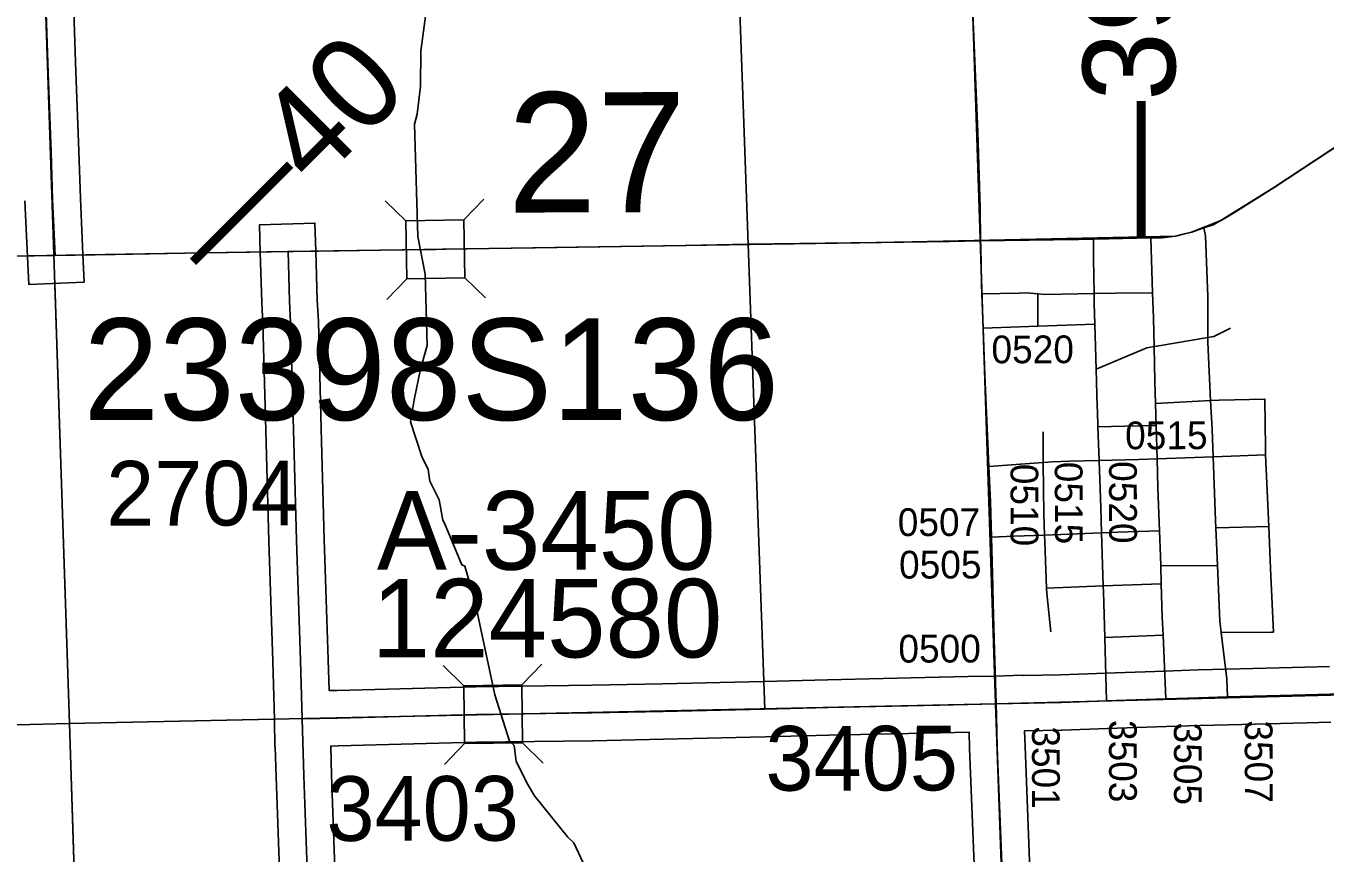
# Model space of a CAD drawing. Extents: x 128.7 to 185.5, y -21.4 to 12.6.
# Drawn here: x 136.899 to 138.305, y -0.743 to 0.151 of the extents above; entities that cross this region are included whole.
import ezdxf

# ---------------------------------------------------------------- set-up
doc = ezdxf.new("R2010")
doc.units = 0
for name, color, linetype in [('tdCoCityStreetMajor', 7, 'Continuous'), ('tdCoCityStreetMinor', 7, 'Continuous'), ('tdCoCorpBndry', 7, 'Continuous'), ('tdCoHydroRiver', 7, 'Continuous'), ('tdCoPriCL', 7, 'Continuous'), ('tdCoPrimary', 7, 'Continuous'), ('tdCoPriNonDiv', 7, 'Continuous'), ('tdCoPriNonDivCL', 7, 'Continuous'), ('tdCoSecRdNmbr', 7, 'Continuous'), ('tdCoSecRteBand', 7, 'Continuous'), ('tdCoSecRteCL', 7, 'Continuous'), ('tdCoSectLine', 7, 'Continuous'), ('tdCoSectLinePart', 7, 'Continuous'), ('tdCoSectNmbr', 7, 'Continuous'), ('tdCoStrucNonDivPri', 7, 'Continuous'), ('tdCoStrucPriMaintName', 7, 'Continuous'), ('tdCoStrucSec', 7, 'Continuous'), ('tdCoStrucSecCoName', 7, 'Continuous'), ('tdCoStrucSecFHWANum', 7, 'Continuous'), ('tdCoSurfAsphalt', 7, 'Continuous'), ('tdCoSurfAsphaltUnbanded', 7, 'Continuous'), ('tdCoSurfGravel', 7, 'Continuous'), ('tdStHwyPriRefPost1', 7, 'Continuous'), ('tdStHwyPriRefPost5', 7, 'Continuous')]:
    doc.layers.add(name, color=color, linetype=linetype)

msp = doc.modelspace()

# ---------------------------------------------------------------- linework, layer by layer
at = {"layer": 'tdCoCityStreetMajor'}
for points in [[(137.9414, -0.3251), (137.9368, -0.2262), (137.9351, -0.1754), (137.9338, -0.1383), (137.9334, -0.1278), (137.9324, -0.0873), (137.9323, -0.0812), (137.9317, -0.0452), (137.9292, 0.0364), (137.9233, 0.1824), (137.9181, 0.3378), (137.9165, 0.386), (137.9152, 0.4248)], [(138.0606, -0.3192), (138.0606, -0.3188), (138.0606, -0.3188)]]:
    msp.add_lwpolyline(points, dxfattribs=at)
at = {"layer": 'tdCoCityStreetMinor'}
for p, q in [((138.1184, -0.1374), (138.1164, -0.078)), ((137.9944, -0.1735), (137.9941, -0.1384)), ((137.9351, -0.1754), (137.9944, -0.1735)), ((137.9944, -0.1735), (138.0559, -0.1714)), ((138.1215, -0.2571), (138.1812, -0.2538)), ((138.1222, -0.2808), (138.1215, -0.2571)), ((138.1233, -0.3169), (138.1222, -0.2808)), ((138.1233, -0.3169), (138.1838, -0.3147)), ((138.2441, -0.39), (138.2407, -0.3126)), ((138.1867, -0.3917), (138.2441, -0.39)), ((138.1886, -0.4322), (138.1867, -0.3917)), ((138.0015, -0.3994), (138.0632, -0.397)), ((138.0651, -0.4544), (138.0632, -0.397)), ((138.1272, -0.4328), (138.1886, -0.4322)), ((138.1278, -0.4521), (138.1272, -0.4328)), ((138.0037, -0.4567), (138.0651, -0.4544)), ((138.0651, -0.4544), (138.1278, -0.4521)), ((138.0667, -0.5104), (138.1297, -0.5079)), ((138.0686, -0.5788), (138.0667, -0.5104)), ((138.1326, -0.5766), (138.1297, -0.5079))]:
    msp.add_line(p, q, dxfattribs=at)
for points in [[(138.1782, -0.1858), (138.1783, -0.1416), (138.1756, -0.0757), (138.1739, -0.0671)], [(137.9338, -0.1383), (137.9736, -0.1376), (137.9822, -0.1374), (137.9941, -0.1384)], [(137.9941, -0.1384), (138.0019, -0.1391), (138.0551, -0.1381), (138.0784, -0.1376), (138.1184, -0.1374)], [(138.12, -0.1955), (138.1194, -0.1645), (138.1184, -0.1374)], [(138.1782, -0.1858), (138.1846, -0.1847), (138.2026, -0.1754)], [(138.0574, -0.22), (138.1121, -0.1968), (138.12, -0.1955)], [(138.12, -0.1955), (138.125, -0.1946), (138.1782, -0.1858)], [(138.1215, -0.2571), (138.1208, -0.2333), (138.12, -0.1955)], [(138.1812, -0.2538), (138.1782, -0.1909), (138.1782, -0.1858)], [(138.2407, -0.3126), (138.2404, -0.3048), (138.2399, -0.2523), (138.1903, -0.2533), (138.1812, -0.2538)], [(138.1838, -0.3147), (138.1827, -0.2851), (138.1812, -0.2538)], [(138.0593, -0.2824), (138.0885, -0.2816), (138.1222, -0.2808)], [(138.0015, -0.3994), (138.0007, -0.3766), (138.0004, -0.3497), (138.0002, -0.3209), (137.9999, -0.2876)], [(138.0606, -0.3188), (138.1033, -0.3177), (138.1233, -0.3169)], [(138.0632, -0.397), (138.0623, -0.37), (138.0606, -0.3192)], [(138.1259, -0.395), (138.1242, -0.3485), (138.1233, -0.3169)], [(138.1838, -0.3147), (138.2034, -0.314), (138.2407, -0.3126)], [(138.1867, -0.3917), (138.1864, -0.3835), (138.1838, -0.3147)], [(138.1927, -0.5048), (138.2469, -0.5044), (138.2492, -0.5044), (138.2463, -0.4437), (138.246, -0.4355), (138.2441, -0.39)], [(137.9442, -0.4016), (137.9682, -0.4006), (138.0015, -0.3994)], [(138.0037, -0.4567), (138.0018, -0.4067), (138.0015, -0.3994)], [(138.0632, -0.397), (138.0806, -0.3963), (138.1259, -0.395)], [(138.1272, -0.4328), (138.1269, -0.4222), (138.1259, -0.395)], [(138.1927, -0.5048), (138.1913, -0.4925), (138.1886, -0.4322)], [(138.0083, -0.5041), (138.0039, -0.4624), (138.0037, -0.4567)], [(138.0667, -0.5104), (138.0653, -0.4609), (138.0651, -0.4544)], [(138.1297, -0.5079), (138.1289, -0.4883), (138.1278, -0.4521)], [(138.1996, -0.5746), (138.1987, -0.5554), (138.1927, -0.5048)]]:
    msp.add_lwpolyline(points, dxfattribs=at)
at = {"layer": 'tdCoCorpBndry'}
msp.add_lwpolyline([(138.4161, 0.4355), (138.4281, 0.0937), (138.4513, -0.5685), (138.4215, -0.5692), (138.4132, -0.5694), (138.4044, -0.5696), (138.3107, -0.5717), (138.2841, -0.5724), (138.1996, -0.5746), (138.1686, -0.5754), (138.1326, -0.5766), (138.0686, -0.5788), (138.0194, -0.5806), (137.949, -0.582), (137.888, -0.5833), (137.7674, -0.586), (137.6988, -0.5877), (137.6808, -0.0848), (137.6628, 0.4195), (137.9152, 0.4248)], close=True, dxfattribs=at)
at = {"layer": 'tdCoHydroRiver'}
msp.add_lwpolyline([(137.3319, 0.1621), (137.3268, 0.1241), (137.3264, 0.0862), (137.3226, 0.0561), (137.3198, 0.045), (137.3236, -0.0764), (137.3312, -0.1172), (137.3336, -0.1944), (137.3265, -0.2199), (137.3196, -0.2532), (137.3156, -0.277), (137.3279, -0.3145), (137.3346, -0.3285), (137.3366, -0.3411), (137.3467, -0.3613), (137.3505, -0.3832), (137.3522, -0.3864), (137.371, -0.4315), (137.3742, -0.433), (137.3848, -0.469), (137.4069, -0.5724), (137.4227, -0.6224), (137.4276, -0.627), (137.4297, -0.6443), (137.4347, -0.6536), (137.4415, -0.6676), (137.4498, -0.6815), (137.4859, -0.7262), (137.4924, -0.7323), (137.5025, -0.7541)], dxfattribs=at)
at = {"layer": 'tdCoPriCL'}
msp.add_lwpolyline([(138.3721, 0.0574), (138.2495, -0.0235), (138.2031, -0.0526), (138.1915, -0.0595), (138.1834, -0.0637), (138.1735, -0.0671), (138.1688, -0.0687), (138.1672, -0.0693), (138.1605, -0.0716), (138.1427, -0.076), (138.1284, -0.0778), (138.1249, -0.0778), (138.116, -0.078), (138.0712, -0.0788), (138.0699, -0.0789), (138.0541, -0.0792), (138.0379, -0.0795), (137.9319, -0.0812), (137.8983, -0.0817), (137.8389, -0.0827), (137.8246, -0.0829), (137.6804, -0.0848), (137.6133, -0.0861), (137.45, -0.0886), (137.3503, -0.0902), (137.3426, -0.0903), (137.3346, -0.0905), (137.2823, -0.0913), (137.1826, -0.0928), (137.071, -0.0945), (136.9957, -0.096), (136.9306, -0.097), (136.9298, -0.0971), (136.7933, -0.0992)], dxfattribs=at)
at = {"layer": 'tdCoPrimary'}
for p in [(137.8198, -0.083), (137.8198, -0.083), (137.6808, -0.0848), (137.6808, -0.0848)]:
    msp.add_line(p, (137.6808, -0.0848), dxfattribs=at)
for points in [[(138.3705, 0.0561), (138.2499, -0.0235), (138.2072, -0.0503), (138.2035, -0.0526), (138.1919, -0.0595), (138.1917, -0.0595), (138.1838, -0.0637), (138.1739, -0.0671), (138.1676, -0.0693), (138.1609, -0.0716), (138.1528, -0.0736), (138.1431, -0.076), (138.1288, -0.0778), (138.1253, -0.0778), (138.1164, -0.078), (138.0703, -0.0789), (138.0545, -0.0792), (138.0383, -0.0795), (138.0088, -0.0799), (137.9323, -0.0812), (137.8987, -0.0817), (137.825, -0.0829), (137.8198, -0.083), (137.6808, -0.0848), (137.6765, -0.0849), (137.6136, -0.0861), (137.4504, -0.0886), (137.3507, -0.0902), (137.3348, -0.0905), (137.2827, -0.0913), (137.2159, -0.0923), (137.183, -0.0928), (137.0713, -0.0945), (136.9961, -0.096), (136.931, -0.097), (136.9302, -0.0971), (136.8418, -0.0985)], [(138.3705, 0.0561), (138.2499, -0.0235), (138.2072, -0.0503)], [(138.3705, 0.0561), (138.2499, -0.0235), (138.2072, -0.0503)], [(138.2072, -0.0503), (138.2035, -0.0526), (138.1919, -0.0595), (138.1917, -0.0595), (138.1838, -0.0637), (138.1739, -0.0671), (138.1676, -0.0693)], [(138.2072, -0.0503), (138.2035, -0.0526), (138.1919, -0.0595), (138.1917, -0.0595), (138.1838, -0.0637), (138.1739, -0.0671), (138.1676, -0.0693)], [(138.1676, -0.0693), (138.1609, -0.0716), (138.1528, -0.0736)], [(138.1676, -0.0693), (138.1609, -0.0716), (138.1528, -0.0736)], [(138.0088, -0.0799), (137.9323, -0.0812), (137.8987, -0.0817), (137.825, -0.0829), (137.8198, -0.083)], [(138.0088, -0.0799), (137.9323, -0.0812), (137.8987, -0.0817), (137.825, -0.0829), (137.8198, -0.083)], [(138.0383, -0.0795), (138.0383, -0.0795), (138.0088, -0.0799)], [(138.0383, -0.0795), (138.0383, -0.0795), (138.0088, -0.0799)], [(138.0703, -0.0789), (138.0545, -0.0792), (138.0383, -0.0795)], [(138.0703, -0.0789), (138.0545, -0.0792), (138.0383, -0.0795)], [(138.1253, -0.0778), (138.1164, -0.078), (138.0703, -0.0789)], [(138.1253, -0.0778), (138.1164, -0.078), (138.0703, -0.0789)], [(138.1528, -0.0736), (138.1431, -0.076), (138.1288, -0.0778), (138.1253, -0.0778)], [(138.1528, -0.0736), (138.1431, -0.076), (138.1288, -0.0778), (138.1253, -0.0778)], [(137.6808, -0.0848), (137.6765, -0.0849), (137.6136, -0.0861), (137.4504, -0.0886), (137.3507, -0.0902), (137.3348, -0.0905), (137.2827, -0.0913), (137.2159, -0.0923), (137.183, -0.0928), (137.0713, -0.0945), (136.9961, -0.096), (136.931, -0.097), (136.9302, -0.0971), (136.8418, -0.0985)], [(137.6808, -0.0848), (137.6765, -0.0849), (137.6136, -0.0861), (137.4504, -0.0886), (137.3507, -0.0902), (137.3348, -0.0905), (137.2827, -0.0913), (137.2159, -0.0923), (137.183, -0.0928), (137.0713, -0.0945), (136.9961, -0.096), (136.931, -0.097), (136.9302, -0.0971), (136.8418, -0.0985)]]:
    msp.add_lwpolyline(points, dxfattribs=at)
at = {"layer": 'tdCoPriNonDiv'}
msp.add_lwpolyline([(140.2273, 1.3444), (140.1508, 1.3069), (140.0855, 1.2632), (140.049, 1.2352), (139.9109, 1.1153), (139.7395, 0.9669), (139.6944, 0.9299), (139.6243, 0.8798), (138.9192, 0.4167), (138.2495, -0.0235), (138.1915, -0.0595), (138.1605, -0.0716), (138.1427, -0.076), (137.8246, -0.0829), (137.071, -0.0945), (136.7933, -0.0992)], dxfattribs=at)
at = {"layer": 'tdCoPriNonDivCL'}
msp.add_lwpolyline([(138.3721, 0.0574), (138.2495, -0.0235), (138.2031, -0.0526), (138.1915, -0.0595), (138.1913, -0.0595), (138.1834, -0.0637), (138.1735, -0.0671), (138.1672, -0.0693), (138.1605, -0.0716), (138.1427, -0.076), (138.1284, -0.0778), (138.1249, -0.0778), (138.116, -0.078), (138.0699, -0.0789), (138.0541, -0.0792), (138.0379, -0.0795), (138.0379, -0.0795), (137.9319, -0.0812), (137.8983, -0.0817), (137.8246, -0.0829), (137.6804, -0.0848), (137.6804, -0.0848), (137.6761, -0.0849), (137.6133, -0.0861), (137.45, -0.0886), (137.3503, -0.0902), (137.3344, -0.0905), (137.2823, -0.0913), (137.2155, -0.0923), (137.1826, -0.0928), (137.071, -0.0945), (136.9957, -0.096), (136.9298, -0.0971), (136.8414, -0.0985)], dxfattribs=at)
msp.add_lwpolyline([(138.3721, 0.0574), (138.2495, -0.0235), (138.2031, -0.0526), (138.1915, -0.0595), (138.1913, -0.0595), (138.1834, -0.0637), (138.1735, -0.0671), (138.1672, -0.0693), (138.1605, -0.0716), (138.1427, -0.076), (138.1284, -0.0778), (138.1249, -0.0778), (138.116, -0.078), (138.0699, -0.0789), (138.0541, -0.0792), (138.0379, -0.0795), (138.0379, -0.0795), (137.9319, -0.0812), (137.8983, -0.0817), (137.8246, -0.0829), (137.6804, -0.0848), (137.6804, -0.0848), (137.6761, -0.0849), (137.6133, -0.0861), (137.45, -0.0886), (137.3503, -0.0902), (137.3344, -0.0905), (137.2823, -0.0913), (137.2155, -0.0923), (137.1826, -0.0928), (137.071, -0.0945), (136.9957, -0.096), (136.9298, -0.0971), (136.8414, -0.0985)], dxfattribs=at)
at = {"layer": 'tdCoSecRteBand'}
for points in [[(136.9487, 0.2428), (136.9534, 0.1018), (136.9566, 0.016), (136.9566, 0.016), (136.9566, 0.0159), (136.9583, -0.0352), (136.961, -0.0957), (136.9623, -0.1257), (136.9024, -0.1283), (136.901, -0.0984), (136.8984, -0.0377)], [(137.1748, -0.7923), (137.1701, -0.6611), (137.1701, -0.661), (137.1701, -0.6609), (137.1692, -0.6286), (137.1689, -0.6286), (137.1684, -0.5988), (137.1667, -0.5362), (137.1622, -0.4061), (137.1622, -0.406), (137.1622, -0.4059), (137.159, -0.2863), (137.1558, -0.1704), (137.1548, -0.1479), (137.1547, -0.1477), (137.1547, -0.1475), (137.153, -0.0938), (137.152, -0.0638), (137.212, -0.0619), (137.213, -0.0918), (137.2147, -0.1453), (137.2158, -0.1679), (137.2158, -0.1682), (137.2158, -0.1685), (137.219, -0.2846), (137.219, -0.2846), (137.219, -0.2846), (137.2222, -0.4041), (137.2266, -0.5342), (137.2266, -0.5343), (137.2266, -0.5344), (137.2275, -0.5673), (137.2276, -0.5677), (137.2361, -0.5676), (137.3856, -0.5636), (137.3858, -0.5636), (137.386, -0.5636), (137.5116, -0.5619), (137.5882, -0.5604), (137.682, -0.5581), (137.6981, -0.5577), (137.7666, -0.556), (137.7667, -0.556), (137.7667, -0.556), (137.8873, -0.5533), (137.8873, -0.5533), (137.8874, -0.5533), (137.9184, -0.5526), (137.9482, -0.552), (137.9781, -0.5511), (137.9781, -0.5514), (137.9784, -0.5514), (138.0186, -0.5506), (138.0675, -0.5489), (138.1315, -0.5466), (138.1676, -0.5454), (138.1677, -0.5454), (138.1678, -0.5454), (138.1989, -0.5446), (138.2834, -0.5424), (138.3099, -0.5417)], [(138.3114, -0.6017), (138.2849, -0.6024), (138.2004, -0.6046), (138.1695, -0.6054), (138.1336, -0.6066), (138.0696, -0.6088), (138.0205, -0.6105), (138.0202, -0.6105), (138.02, -0.6105), (137.9799, -0.6114), (137.9804, -0.6281), (137.986, -0.7713)], [(137.9261, -0.7736), (137.9204, -0.6304), (137.9204, -0.6302), (137.9204, -0.6301), (137.9199, -0.6126), (137.8886, -0.6133), (137.7681, -0.616), (137.6996, -0.6177), (137.6834, -0.6181), (137.5896, -0.6204), (137.5895, -0.6204), (137.5894, -0.6204), (137.5127, -0.6219), (137.5126, -0.6219), (137.5126, -0.6219), (137.387, -0.6236), (137.2375, -0.6276), (137.2373, -0.6276), (137.2371, -0.6276), (137.2292, -0.6277), (137.2301, -0.6591), (137.2348, -0.7902)]]:
    msp.add_lwpolyline(points, dxfattribs=at)
at = {"layer": 'tdCoSecRteCL'}
for points in [[(136.931, -0.097), (136.9283, -0.0364), (136.9266, 0.0149), (136.9234, 0.1007), (136.9187, 0.2418), (136.914, 0.3843), (136.9091, 0.5222), (136.9044, 0.6595), (136.8997, 0.7952), (136.8941, 0.9377)], [(137.949, -0.582), (137.9469, -0.512), (137.946, -0.4728), (137.9455, -0.4563), (137.9455, -0.4552), (137.9442, -0.4016), (137.9432, -0.3633), (137.9414, -0.3251), (138.0002, -0.3209), (138.01, -0.3201), (138.0289, -0.3196), (138.0606, -0.3188), (138.0593, -0.2824), (138.0588, -0.2652), (138.0586, -0.2612), (138.0574, -0.22), (138.0559, -0.1714), (138.0552, -0.149), (138.0551, -0.1381), (138.0545, -0.1006), (138.0545, -0.0792)], [(137.1984, -0.5982), (137.1966, -0.5353), (137.1922, -0.4051), (137.189, -0.2854), (137.1858, -0.1693), (137.1847, -0.1465), (137.183, -0.0928)], [(137.949, -0.582), (138.0194, -0.5806), (138.0686, -0.5788), (138.1326, -0.5766), (138.1686, -0.5754), (138.1996, -0.5746), (138.2841, -0.5724), (138.3107, -0.5717), (138.4513, -0.5685), (138.4536, -0.5685), (138.4882, -0.5677), (138.6682, -0.5635), (138.7743, -0.5606), (138.9532, -0.5562)], [(137.1984, -0.5982), (137.2367, -0.5976), (137.3864, -0.5936), (137.5121, -0.5919), (137.5888, -0.5904), (137.6827, -0.5881), (137.6988, -0.5877), (137.7674, -0.586), (137.888, -0.5833), (137.949, -0.582)], [(137.9846, -1.5842), (137.9822, -1.5145), (137.978, -1.3806), (137.9718, -1.2213), (137.9672, -1.0785), (137.9622, -0.9323), (137.9561, -0.7725), (137.9504, -0.6292), (137.9494, -0.5949), (137.949, -0.582)], [(137.2307, -1.6001), (137.2307, -1.5841), (137.2294, -1.5515), (137.227, -1.4571), (137.2223, -1.3182), (137.2179, -1.1806), (137.2137, -1.0489), (137.2092, -0.9143), (137.2048, -0.7912), (137.2001, -0.66), (137.1984, -0.5982)]]:
    msp.add_lwpolyline(points, dxfattribs=at)
at = {"layer": 'tdCoSectLine'}
for points in [[(137.9154, 0.425), (137.9486, -0.582)], [(136.9131, 0.4007), (136.9465, -0.6032)], [(137.9486, -0.582), (138.9528, -0.5562)], [(136.9465, -0.6032), (137.9486, -0.582)], [(137.9486, -0.582), (137.9843, -1.5842)], [(135.9474, -0.6286), (136.9465, -0.6032)], [(136.9465, -0.6032), (136.9783, -1.606)]]:
    msp.add_lwpolyline(points, dxfattribs=at)
at = {"layer": 'tdCoSectLinePart'}
for points in [[(136.9306, -0.1271), (136.9465, -0.6032)], [(135.9776, -0.6278), (136.9465, -0.6032)], [(136.9465, -0.6032), (137.1679, -0.5985)], [(136.9465, -0.6032), (136.9774, -1.5759)]]:
    msp.add_lwpolyline(points, dxfattribs=at)
at = {"layer": 'tdCoStrucNonDivPri'}
for p, q in [((137.3106, -0.0596), (137.2881, -0.0378)), ((137.3732, -0.0585), (137.395, -0.0361)), ((137.3116, -0.1221), (137.2899, -0.1446)), ((137.3742, -0.1211), (137.3967, -0.1429))]:
    msp.add_line(p, q, dxfattribs=at)
msp.add_lwpolyline([(137.3742, -0.1211), (137.3116, -0.1221), (137.3106, -0.0596), (137.3732, -0.0585)], close=True, dxfattribs=at)
at = {"layer": 'tdCoStrucSec'}
for p, q in [((137.3733, -0.5625), (137.3509, -0.5407)), ((137.4359, -0.5616), (137.4577, -0.5392)), ((137.3741, -0.6251), (137.3523, -0.6475)), ((137.4367, -0.6242), (137.4592, -0.6461))]:
    msp.add_line(p, q, dxfattribs=at)
msp.add_lwpolyline([(137.3733, -0.5625), (137.4359, -0.5616), (137.4367, -0.6242), (137.3741, -0.6251)], close=True, dxfattribs=at)
at = {"layer": 'tdCoSurfAsphalt'}
msp.add_lwpolyline([(137.9896, -1.7806), (137.9861, -1.6267), (137.9846, -1.5842), (137.9822, -1.5145), (137.978, -1.3806), (137.9718, -1.2213), (137.9672, -1.0785), (137.9622, -0.9323), (137.9561, -0.7725), (137.9504, -0.6292), (137.9494, -0.5949), (137.949, -0.582), (138.0194, -0.5806), (138.0686, -0.5788), (138.1326, -0.5766), (138.1686, -0.5754), (138.1996, -0.5746), (138.2841, -0.5724)], dxfattribs=at)
at = {"layer": 'tdCoSurfAsphaltUnbanded'}
msp.add_lwpolyline([(137.949, -0.582), (137.9469, -0.512), (137.946, -0.4728), (137.9455, -0.4563), (137.9455, -0.4552), (137.9442, -0.4016), (137.9432, -0.3633), (137.9414, -0.3251), (138.0002, -0.3209), (138.01, -0.3201), (138.0289, -0.3196), (138.0606, -0.3188), (138.0593, -0.2824), (138.0588, -0.2652), (138.0586, -0.2612), (138.0574, -0.22), (138.0559, -0.1714), (138.0552, -0.149), (138.0551, -0.1381), (138.0545, -0.1006), (138.0545, -0.0792)], dxfattribs=at)
at = {"layer": 'tdCoSurfGravel'}
for points in [[(136.931, -0.097), (136.9283, -0.0364), (136.9266, 0.0149), (136.9234, 0.1007), (136.9187, 0.2418), (136.914, 0.3843), (136.9091, 0.5222), (136.9044, 0.6595), (136.8997, 0.7952), (136.8941, 0.9377), (136.8899, 1.0827), (136.8842, 1.2272), (136.88, 1.3513), (136.8773, 1.3841), (136.8768, 1.3893), (136.8754, 1.3921), (136.8737, 1.3948), (136.8716, 1.3972), (136.8693, 1.3993), (136.8667, 1.4012), (136.8639, 1.4027), (136.8624, 1.4032)], [(137.1984, -0.5982), (137.1966, -0.5353), (137.1922, -0.4051), (137.189, -0.2854), (137.1858, -0.1693), (137.1847, -0.1465), (137.183, -0.0928)], [(138.2841, -0.5724), (138.3107, -0.5717), (138.4513, -0.5685)], [(137.1984, -0.5982), (137.2367, -0.5976), (137.3864, -0.5936), (137.5121, -0.5919), (137.5888, -0.5904), (137.6827, -0.5881), (137.6988, -0.5877)], [(137.6988, -0.5877), (137.7674, -0.586), (137.888, -0.5833), (137.949, -0.582)], [(137.2307, -1.6001), (137.2307, -1.5841), (137.2294, -1.5515), (137.227, -1.4571), (137.2223, -1.3182), (137.2179, -1.1806), (137.2137, -1.0489), (137.2092, -0.9143), (137.2048, -0.7912), (137.2001, -0.66), (137.1984, -0.5982)]]:
    msp.add_lwpolyline(points, dxfattribs=at)

# ---------------------------------------------------------------- texts
at = {"layer": 'tdCoSecRdNmbr'}
for s, height, rotation, p in [('0520', 0.03, 0.1055, (137.9441, -0.2136)), ('0515', 0.03, 0.1055, (138.0887, -0.3066)), ('2704', 0.07, 0.1046, (136.9863, -0.3893)), ('0515', 0.03, 270.1055, (138.0126, -0.3201)), ('0520', 0.03, 270.1055, (138.0713, -0.3194)), ('0510', 0.03, 270.1055, (137.9647, -0.3223)), ('0507', 0.03, 0.1055, (137.8427, -0.4005)), ('0505', 0.03, 0.1055, (137.8441, -0.4465)), ('0500', 0.03, 0.1055, (137.8434, -0.5374)), ('3503', 0.03, 270.1055, (138.0712, -0.5995)), ('3505', 0.03, 270.1055, (138.1415, -0.6023)), ('3507', 0.03, 270.1055, (138.2181, -0.5999)), ('3405', 0.07, 0.1051, (137.6996, -0.676)), ('3501', 0.03, 270.1053, (137.9879, -0.6064)), ('3403', 0.07, 0.1048, (137.2246, -0.7304))]:
    msp.add_text(s, height=height, rotation=rotation, dxfattribs=at).set_placement(p)
at = {"layer": 'tdCoSectNmbr'}
msp.add_text('27', height=0.13, rotation=0.1049, dxfattribs=at).set_placement((137.4205, -0.0505))
at = {"layer": 'tdCoStrucPriMaintName'}
msp.add_text('23398S136', height=0.11, dxfattribs=at).set_placement((136.9616, -0.275))
msp.add_text('23398S136', height=0.11, dxfattribs=at).set_placement((136.9616, -0.275))
msp.add_text('23398S136', height=0.11, dxfattribs=at).set_placement((136.9616, -0.275))
at = {"layer": 'tdCoStrucSecCoName'}
msp.add_text('A-3450', height=0.085, dxfattribs=at).set_placement((137.2791, -0.4369))
at = {"layer": 'tdCoStrucSecFHWANum'}
msp.add_text('124580', height=0.085, dxfattribs=at).set_placement((137.2736, -0.5318))
at = {"layer": 'tdStHwyPriRefPost1'}
for s, rotation, p in [('‒‒39', 90, (138.1429, -0.0784)), ('‒‒40', 45, (137.1062, -0.1299))]:
    msp.add_text(s, height=0.1, rotation=rotation, dxfattribs=at).set_placement(p)
at = {"layer": 'tdStHwyPriRefPost5'}
msp.add_text('‒‒40', height=0.1, rotation=45, dxfattribs=at).set_placement((137.1062, -0.1299))

doc.saveas('drawing.dxf')
